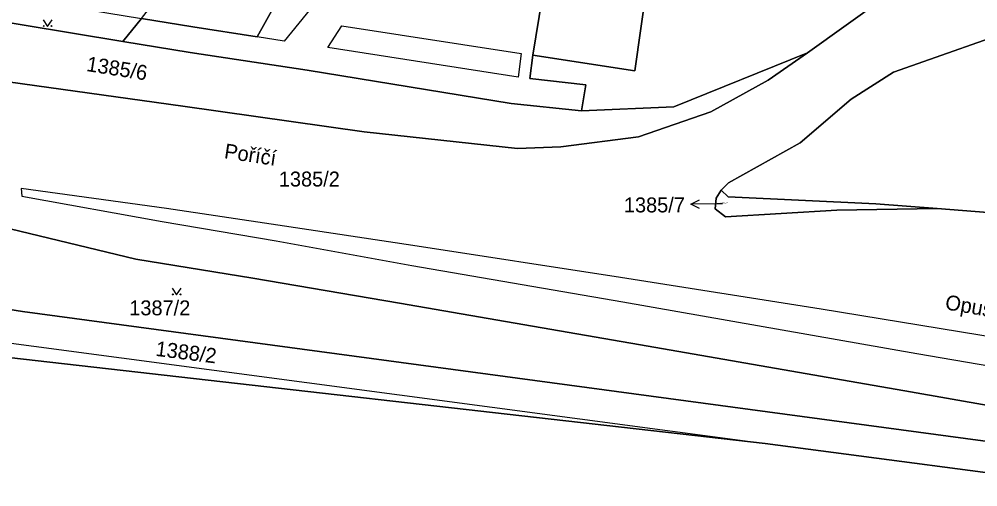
# Model space of a CAD drawing. Extents: x -598934 to -598196, y -1162208 to -1161502.
# Drawn here: x -598491.5 to -598382.2, y -1162046.9 to -1161993.6 of the extents above; entities that cross this region are included whole.
import ezdxf

# ---------------------------------------------------------------- set-up
doc = ezdxf.new("R2010")
doc.units = 0
for name, color, linetype in [('KN_CAR_KR', 7, 'Continuous'), ('KN_KULTURY', 7, 'Continuous'), ('KN_PARC_CIS_POM', 7, 'Continuous'), ('KN_PARC_CIS_POZ', 7, 'Continuous'), ('KN_PARC_PLOCHA', 7, 'Continuous'), ('KN_ULICE', 7, 'Continuous'), ('PARC_C_SIPKA', 7, 'Continuous'), ('parcely_l', 7, 'Continuous')]:
    doc.layers.add(name, color=color, linetype=linetype)

msp = doc.modelspace()

# ---------------------------------------------------------------- linework, layer by layer
at = {"layer": 'KN_CAR_KR'}
for points in [[(-598439.09, -1161968.85), (-598461.32, -1161996.12)], [(-598456.36, -1161996.84), (-598454.74, -1161994.4)], [(-598454.74, -1161994.4), (-598434.3, -1161997.52)], [(-598461.32, -1161996.12), (-598464.39, -1161995.63)], [(-598434.65, -1162000.22), (-598456.36, -1161996.84)], [(-598434.3, -1161997.52), (-598434.65, -1162000.22)], [(-598491.29, -1162012.9), (-598491.22, -1162013.79)], [(-598474.72, -1162015.2), (-598491.29, -1162012.9)], [(-598491.22, -1162013.79), (-598475.25, -1162016.65)], [(-598462.04, -1162017.08), (-598474.72, -1162015.2)], [(-598475.25, -1162016.65), (-598462.24, -1162018.87)], [(-598446.65, -1162019.39), (-598462.04, -1162017.08)], [(-598462.24, -1162018.87), (-598446.77, -1162021.66)], [(-598422.99, -1162023.06), (-598446.65, -1162019.39)], [(-598446.77, -1162021.66), (-598422.7, -1162025.81)], [(-598400.08, -1162026.64), (-598422.99, -1162023.06)], [(-598422.7, -1162025.81), (-598389.19, -1162031.68)], [(-598363.9, -1162032.57), (-598400.08, -1162026.64)], [(-598511.05, -1162028.07), (-598406.5, -1162041.96)], [(-598389.19, -1162031.68), (-598365.42, -1162035.77)]]:
    msp.add_lwpolyline(points, dxfattribs=at)
at = {"layer": 'KN_KULTURY'}
for points in [[(-598488.79, -1161993.7), (-598488.29, -1161994.45), (-598487.79, -1161993.7)], [(-598474.08, -1162024.27), (-598473.58, -1162025.02), (-598473.08, -1162024.27)]]:
    msp.add_lwpolyline(points, dxfattribs=at)
for centre in [(-598488.74, -1161994.4), (-598487.84, -1161994.4), (-598474.03, -1162024.97), (-598473.13, -1162024.97)]:
    msp.add_circle(centre, 0.05, dxfattribs=at)
at = {"layer": 'KN_PARC_PLOCHA'}
for points in [[(-598700.98, -1161920.26), (-598681.1, -1161939.74), (-598658.35, -1161959.86), (-598630.16, -1161981.32), (-598613.97, -1161991.76), (-598595.97, -1162001.6), (-598578.01, -1162010.1), (-598568.51, -1162013.74), (-598559.34, -1162017.25), (-598544.7, -1162021.54), (-598539.94, -1162022.93), (-598510.84, -1162029.39), (-598496.11, -1162031.78), (-598406.5, -1162041.96), (-598368.98, -1162046.88)], [(-598381.89, -1161986.93), (-598393.12, -1161991.3), (-598401.64, -1161997.46), (-598416.88, -1162003.6), (-598427.44, -1162004.06), (-598426.91, -1162001.11), (-598433.33, -1162000.37), (-598432.98, -1161997.71), (-598421.33, -1161999.5), (-598418.06, -1161976.42), (-598420.12, -1161976.12), (-598418.67, -1161967.42), (-598426.93, -1161960.53), (-598427.12, -1161961.64), (-598430.57, -1161958.96), (-598425.35, -1161952.41), (-598423.59, -1161950.19), (-598420.71, -1161946.57), (-598416.62, -1161953.81), (-598410.61, -1161961.27), (-598390.45, -1161976.59), (-598366.78, -1161975.62)], [(-598429.41, -1161975.88), (-598432.98, -1161997.71), (-598433.33, -1162000.37), (-598426.91, -1162001.11), (-598427.44, -1162004.06), (-598435.44, -1162003.21), (-598458.7, -1161999.42), (-598472.05, -1161997.43), (-598479.71, -1161996.17), (-598477.59, -1161993.55), (-598471.72, -1161994.51), (-598464.39, -1161995.63), (-598445.74, -1161962.2)], [(-598557.82, -1161977.02), (-598546.22, -1161981.39), (-598529, -1161987.03), (-598512.52, -1161990.77), (-598502.93, -1161992.35), (-598479.71, -1161996.17), (-598472.05, -1161997.43), (-598458.7, -1161999.42), (-598435.44, -1162003.21), (-598427.44, -1162004.06), (-598416.88, -1162003.6), (-598401.64, -1161997.46), (-598406.14, -1162000.56), (-598412.69, -1162004.16), (-598420.93, -1162007.01), (-598429.78, -1162008.15), (-598434.72, -1162008.36), (-598452.19, -1162006.44), (-598472.89, -1162003.52), (-598492.8, -1162000.75), (-598508.13, -1161998.08), (-598527.93, -1161992.85), (-598544.66, -1161987.36), (-598557.04, -1161982.63)], [(-598557.04, -1161982.63), (-598544.66, -1161987.36), (-598527.93, -1161992.85), (-598508.13, -1161998.08), (-598492.8, -1162000.75), (-598472.89, -1162003.52), (-598452.19, -1162006.44), (-598434.72, -1162008.36), (-598429.78, -1162008.15), (-598420.93, -1162007.01), (-598412.69, -1162004.16), (-598406.14, -1162000.56), (-598401.64, -1161997.46), (-598393.12, -1161991.3), (-598381.89, -1161986.93)], [(-598376.07, -1161994.13), (-598391.85, -1161999.66), (-598396.67, -1162002.74), (-598402.49, -1162007.71), (-598410.66, -1162012.28), (-598411.5, -1162013.09), (-598412.08, -1162014), (-598412.17, -1162015.23), (-598411.01, -1162016.13), (-598398.33, -1162015.39), (-598386.88, -1162015.2), (-598375.81, -1162016.07)], [(-598367.44, -1162040.02), (-598389.91, -1162036.08), (-598419.84, -1162030.88), (-598448.16, -1162025.98), (-598464.89, -1162023.11), (-598478.25, -1162020.94), (-598502.52, -1162015.12), (-598518.96, -1162009.1), (-598522.04, -1162008.77), (-598545.82, -1162000.39), (-598559.72, -1161995.4)]]:
    msp.add_lwpolyline(points, dxfattribs=at)
for points in [[(-598477.59, -1161993.55), (-598476.1, -1161991.63), (-598473.47, -1161988.23), (-598450.61, -1161958.11), (-598450.24, -1161957.79), (-598445.49, -1161961.74), (-598445.74, -1161962.2), (-598464.39, -1161995.63), (-598471.72, -1161994.51)], [(-598428.92, -1161974.66), (-598420.12, -1161976.12), (-598418.06, -1161976.42), (-598421.33, -1161999.5), (-598432.98, -1161997.71), (-598429.41, -1161975.88), (-598429.32, -1161975.19), (-598429.27, -1161974.61)], [(-598477.59, -1161993.55), (-598479.71, -1161996.17), (-598502.93, -1161992.35), (-598507.15, -1161988.69)], [(-598360.83, -1161994.03), (-598360.44, -1161997.03), (-598357.96, -1162017.76), (-598357.95, -1162018.51), (-598360.62, -1162017.9), (-598375.81, -1162016.07), (-598386.88, -1162015.2), (-598393.88, -1162014.65), (-598410.72, -1162013.86), (-598411.5, -1162013.09), (-598410.66, -1162012.28), (-598402.49, -1162007.71), (-598396.67, -1162002.74), (-598391.85, -1161999.66), (-598376.07, -1161994.13), (-598363.9, -1161993.95)], [(-598522.04, -1162008.77), (-598502.52, -1162015.12), (-598478.25, -1162020.94), (-598464.89, -1162023.11), (-598448.16, -1162025.98), (-598419.84, -1162030.88), (-598389.91, -1162036.08), (-598367.44, -1162040.02), (-598368.11, -1162041.43), (-598368.39, -1162043.44), (-598491.14, -1162026.92), (-598509.14, -1162024.08), (-598519.8, -1162022.15), (-598525.37, -1162021.03), (-598530.36, -1162019.86), (-598536.6, -1162018.31), (-598542.38, -1162016.63), (-598542.01, -1162015.92), (-598538.49, -1162011.97), (-598530.73, -1162007.84)], [(-598386.88, -1162015.2), (-598398.33, -1162015.39), (-598411.01, -1162016.13), (-598412.17, -1162015.23), (-598412.08, -1162014), (-598411.5, -1162013.09), (-598410.72, -1162013.86), (-598393.88, -1162014.65)], [(-598368.39, -1162043.44), (-598368.98, -1162046.88), (-598406.5, -1162041.96), (-598496.11, -1162031.78), (-598510.84, -1162029.39), (-598539.94, -1162022.93), (-598544.7, -1162021.54), (-598544.23, -1162020.22), (-598542.38, -1162016.63), (-598536.6, -1162018.31), (-598530.36, -1162019.86), (-598525.37, -1162021.03), (-598519.8, -1162022.15), (-598509.14, -1162024.08), (-598491.14, -1162026.92)]]:
    msp.add_lwpolyline(points, close=True, dxfattribs=at)
at = {"layer": 'PARC_C_SIPKA'}
for points in [[(-598413.96, -1162015.19), (-598414.97, -1162014.71), (-598413.98, -1162014.19)], [(-598411.33, -1162014.64), (-598411.97, -1162014.65), (-598414.97, -1162014.71)]]:
    msp.add_lwpolyline(points, dxfattribs=at)
at = {"layer": 'parcely_l'}
for points in [[(-598401.64, -1161997.46), (-598406.14, -1162000.56), (-598412.69, -1162004.16), (-598420.93, -1162007.01), (-598429.78, -1162008.15), (-598434.72, -1162008.36), (-598452.19, -1162006.44), (-598472.89, -1162003.52), (-598492.8, -1162000.75), (-598508.13, -1161998.08), (-598527.93, -1161992.85), (-598544.66, -1161987.36), (-598557.04, -1161982.63), (-598569.93, -1161976.98), (-598581.81, -1161970.58), (-598595.12, -1161962.11), (-598604.67, -1161955.82), (-598615.63, -1161947.65), (-598634.7, -1161931.71), (-598650.91, -1161917.02), (-598661.77, -1161906.44), (-598667.72, -1161899.35)], [(-598450.24, -1161957.79), (-598445.49, -1161961.74), (-598445.74, -1161962.2), (-598464.39, -1161995.63), (-598471.72, -1161994.51), (-598477.59, -1161993.55)], [(-598428.92, -1161974.66), (-598429.27, -1161974.61), (-598429.32, -1161975.19), (-598429.41, -1161975.88), (-598432.98, -1161997.71)], [(-598420.12, -1161976.12), (-598418.06, -1161976.42), (-598421.33, -1161999.5), (-598432.98, -1161997.71)], [(-598361.9, -1161985.65), (-598369.78, -1161985.86), (-598381.89, -1161986.93), (-598393.12, -1161991.3), (-598401.64, -1161997.46)], [(-598502.93, -1161992.35), (-598479.71, -1161996.17)], [(-598479.71, -1161996.17), (-598477.59, -1161993.55)], [(-598360.83, -1161994.03), (-598363.9, -1161993.95), (-598376.07, -1161994.13), (-598391.85, -1161999.66), (-598396.67, -1162002.74), (-598402.49, -1162007.71), (-598410.66, -1162012.28), (-598411.5, -1162013.09)], [(-598427.44, -1162004.06), (-598435.44, -1162003.21), (-598458.7, -1161999.42), (-598472.05, -1161997.43), (-598479.71, -1161996.17)], [(-598432.98, -1161997.71), (-598433.33, -1162000.37), (-598426.91, -1162001.11), (-598427.44, -1162004.06)], [(-598401.64, -1161997.46), (-598416.88, -1162003.6), (-598427.44, -1162004.06)], [(-598386.88, -1162015.2), (-598398.33, -1162015.39), (-598411.01, -1162016.13), (-598412.17, -1162015.23), (-598412.08, -1162014), (-598411.5, -1162013.09)], [(-598411.5, -1162013.09), (-598410.72, -1162013.86), (-598393.88, -1162014.65), (-598386.88, -1162015.2)], [(-598502.52, -1162015.12), (-598478.25, -1162020.94), (-598464.89, -1162023.11), (-598448.16, -1162025.98), (-598419.84, -1162030.88), (-598389.91, -1162036.08), (-598367.44, -1162040.02)], [(-598386.88, -1162015.2), (-598375.81, -1162016.07), (-598360.62, -1162017.9), (-598357.95, -1162018.51)], [(-598368.39, -1162043.44), (-598491.14, -1162026.92), (-598509.14, -1162024.08), (-598519.8, -1162022.15), (-598525.37, -1162021.03), (-598530.36, -1162019.86), (-598536.6, -1162018.31), (-598542.38, -1162016.63)], [(-598544.7, -1162021.54), (-598539.94, -1162022.93), (-598510.84, -1162029.39), (-598496.11, -1162031.78), (-598406.5, -1162041.96), (-598368.98, -1162046.88)]]:
    msp.add_lwpolyline(points, dxfattribs=at)

# ---------------------------------------------------------------- texts
at = {"layer": 'KN_PARC_CIS_POM'}
msp.add_text('1385/7', height=0.2, dxfattribs=at).set_placement((-598411.6, -1162014.64))
at = {"layer": 'KN_PARC_CIS_POZ'}
for s, rotation, p in [('1385/6', 351.0002, (-598483.94, -1161999.52)), ('1388/2', 352.8, (-598476.05, -1162031.96))]:
    msp.add_text(s, height=1.7, rotation=rotation, dxfattribs=at).set_placement(p)
for s, p in [('1385/2', (-598461.93, -1162012.68)), ('1385/7', (-598422.59, -1162015.63)), ('1387/2', (-598478.98, -1162027.35))]:
    msp.add_text(s, height=1.7, dxfattribs=at).set_placement(p)
at = {"layer": 'KN_ULICE'}
for s, rotation, p in [('Poříčí', 351.5116, (-598468.23, -1162009.45)), ('Opuštěná', 350.0822, (-598386.05, -1162026.65))]:
    msp.add_text(s, height=1.7, rotation=rotation, dxfattribs=at).set_placement(p)

doc.saveas('drawing.dxf')
